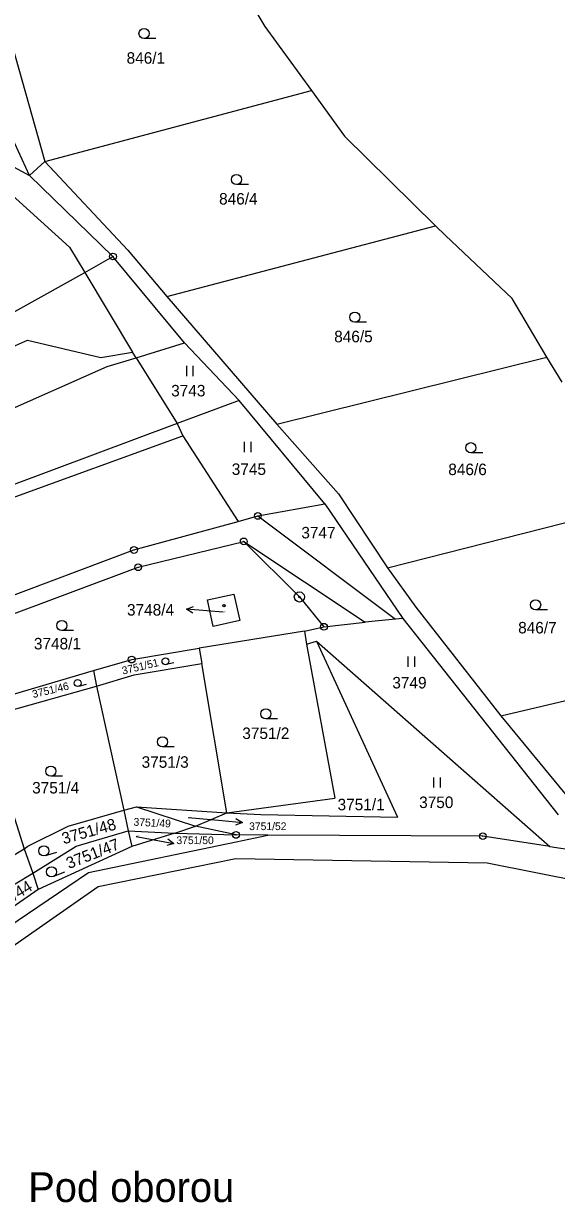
# Model space of a CAD drawing. Extents: x -593183 to -588034, y -1130415 to -1124994.
# Drawn here: x -591847.9 to -591769.2, y -1129181.7 to -1129007.5 of the extents above; entities that cross this region are included whole.
import ezdxf

# ---------------------------------------------------------------- set-up
doc = ezdxf.new("R2010")
doc.units = 0
for name, color, linetype in [('Vrstva 1', 7, 'Continuous'), ('Vrstva 15', 7, 'Continuous'), ('Vrstva 16', 7, 'Continuous'), ('Vrstva 18', 7, 'Continuous'), ('Vrstva 19', 7, 'Continuous'), ('Vrstva 24', 7, 'Continuous'), ('Vrstva 25', 7, 'Continuous'), ('Vrstva 4', 7, 'Continuous')]:
    doc.layers.add(name, color=color, linetype=linetype)

msp = doc.modelspace()

# ---------------------------------------------------------------- linework, layer by layer
at = {"layer": 'Vrstva 1'}
for p, q in [((-591819.31, -1128995.97), (-591812.24, -1129007.95)), ((-591851.46, -1129004.08), (-591844.7, -1129027.89)), ((-591812.24, -1129007.95), (-591805.35, -1129017.39)), ((-591844.7, -1129027.89), (-591805.35, -1129017.39)), ((-591805.35, -1129017.39), (-591800.48, -1129024.13)), ((-591846.97, -1129029.98), (-591849.71, -1129024.03)), ((-591800.48, -1129024.13), (-591787.04, -1129037.41)), ((-591851.83, -1129027.34), (-591846.97, -1129029.98)), ((-591844.7, -1129027.89), (-591846.97, -1129029.98)), ((-591844.7, -1129027.89), (-591832.46, -1129040.99)), ((-591846.97, -1129029.98), (-591834.65, -1129041.93)), ((-591826.71, -1129047.82), (-591787.04, -1129037.41)), ((-591785.53, -1129038.84), (-591787.04, -1129037.41)), ((-591775.7, -1129048.15), (-591785.53, -1129038.84)), ((-591838.82, -1129044.27), (-591834.65, -1129041.93)), ((-591824.1, -1129054.69), (-591834.65, -1129041.93)), ((-591832.46, -1129040.99), (-591826.71, -1129047.82)), ((-591859.07, -1129055.6), (-591838.82, -1129044.27)), ((-591826.71, -1129047.82), (-591810.46, -1129066.71)), ((-591770.59, -1129056.82), (-591775.7, -1129048.15)), ((-591902.96, -1129078.99), (-591847.27, -1129054.28)), ((-591847.27, -1129054.28), (-591836.45, -1129056.83)), ((-591831.23, -1129056.88), (-591824.1, -1129054.69)), ((-591824.1, -1129054.69), (-591816.03, -1129063.18)), ((-591836.45, -1129056.83), (-591831.75, -1129056.04)), ((-591835.52, -1129058.19), (-591831.23, -1129056.88)), ((-591831.23, -1129056.88), (-591831.75, -1129056.04)), ((-591831.23, -1129056.88), (-591825.17, -1129066.6)), ((-591810.46, -1129066.71), (-591770.59, -1129056.82)), ((-591768.29, -1129060.49), (-591770.59, -1129056.82)), ((-591866.99, -1129072.17), (-591835.52, -1129058.19)), ((-591816.03, -1129063.18), (-591825.17, -1129066.6)), ((-591803.35, -1129078.48), (-591816.03, -1129063.18)), ((-591825.17, -1129066.6), (-591849.8, -1129075.82)), ((-591810.46, -1129066.71), (-591801.36, -1129076.97)), ((-591850.06, -1129077.78), (-591824.31, -1129068.41)), ((-591824.31, -1129068.41), (-591816.16, -1129081.06)), ((-591813.26, -1129080.26), (-591803.35, -1129078.48)), ((-591803.35, -1129078.48), (-591791.86, -1129095.42)), ((-591801.36, -1129076.97), (-591794.11, -1129087.93)), ((-591816.16, -1129081.06), (-591813.26, -1129080.26)), ((-591794.11, -1129087.93), (-591757.9, -1129078.7)), ((-591831.55, -1129085.29), (-591816.16, -1129081.06)), ((-591858.74, -1129095.46), (-591831.55, -1129085.29)), ((-591830.93, -1129087.84), (-591815.34, -1129084.02)), ((-591815.34, -1129084.02), (-591807.12, -1129092.23)), ((-591857.55, -1129097.77), (-591830.93, -1129087.84)), ((-591794.11, -1129087.93), (-591789.94, -1129093.75)), ((-591820.7, -1129092.67), (-591816.79, -1129091.8)), ((-591816.79, -1129091.8), (-591815.92, -1129095.71)), ((-591807.12, -1129092.23), (-591803.49, -1129096.63)), ((-591819.83, -1129096.58), (-591820.7, -1129092.67)), ((-591789.94, -1129093.75), (-591777.39, -1129109.79)), ((-591815.92, -1129095.71), (-591819.83, -1129096.58)), ((-591792.9, -1129095.53), (-591797.38, -1129095.98)), ((-591791.86, -1129095.42), (-591792.9, -1129095.53)), ((-591791.86, -1129095.42), (-591768.91, -1129124.41)), ((-591806.37, -1129097.27), (-591821.9, -1129099.8)), ((-591806.37, -1129097.27), (-591803.49, -1129096.63)), ((-591806.37, -1129097.27), (-591806.05, -1129099.2)), ((-591803.49, -1129096.63), (-591797.38, -1129095.98)), ((-591806.05, -1129099.2), (-591804.59, -1129098.76)), ((-591806.05, -1129099.2), (-591801.9, -1129121.97)), ((-591804.59, -1129098.76), (-591792.64, -1129124.79)), ((-591804.59, -1129098.76), (-591770.15, -1129129.11)), ((-591831.89, -1129101.48), (-591821.9, -1129099.8)), ((-591821.9, -1129099.8), (-591821.53, -1129102.07)), ((-591837.52, -1129103.11), (-591831.89, -1129101.48)), ((-591831.5, -1129103.75), (-591821.53, -1129102.07)), ((-591817.85, -1129124.12), (-591821.53, -1129102.07)), ((-591777.39, -1129109.79), (-591747.44, -1129102.68)), ((-591850.65, -1129106.97), (-591837.52, -1129103.11)), ((-591837.52, -1129103.11), (-591837.07, -1129105.39)), ((-591837.07, -1129105.39), (-591831.5, -1129103.75)), ((-591850.03, -1129109.07), (-591837.07, -1129105.39)), ((-591837.07, -1129105.39), (-591833.03, -1129123.75)), ((-591777.39, -1129109.79), (-591766.8, -1129122.63)), ((-591853.76, -1129110.61), (-591847.75, -1129129.43)), ((-591817.85, -1129124.12), (-591801.9, -1129121.97)), ((-591841.27, -1129126.11), (-591833.03, -1129123.75)), ((-591833.03, -1129123.75), (-591831.16, -1129123.23)), ((-591833.03, -1129123.75), (-591832.39, -1129126.78)), ((-591831.16, -1129123.23), (-591822.45, -1129126.11)), ((-591831.16, -1129123.23), (-591817.85, -1129124.12)), ((-591822.45, -1129126.11), (-591817.85, -1129124.12)), ((-591817.85, -1129124.12), (-591812.81, -1129124.39)), ((-591812.81, -1129124.39), (-591792.64, -1129124.79)), ((-591847.21, -1129129.04), (-591841.27, -1129126.11)), ((-591840.11, -1129129.07), (-591832.39, -1129126.78)), ((-591832.39, -1129126.78), (-591825.5, -1129127.11)), ((-591832.39, -1129126.78), (-591831.88, -1129129.09)), ((-591825.5, -1129127.11), (-591831.88, -1129129.09)), ((-591825.5, -1129127.11), (-591816.48, -1129127.39)), ((-591816.48, -1129127.39), (-591822.45, -1129126.11)), ((-591847.75, -1129129.43), (-591847.21, -1129129.04)), ((-591838.25, -1129132.93), (-591816.48, -1129128.39)), ((-591811.8, -1129127.41), (-591816.48, -1129127.39)), ((-591816.48, -1129128.39), (-591811.8, -1129127.41)), ((-591780.03, -1129127.57), (-591811.8, -1129127.41)), ((-591770.15, -1129129.11), (-591780.03, -1129127.57)), ((-591859.68, -1129136.51), (-591847.75, -1129129.43)), ((-591847.75, -1129129.43), (-591846.51, -1129133.03)), ((-591846.51, -1129133.03), (-591840.11, -1129129.07)), ((-591831.88, -1129129.09), (-591845.71, -1129135.48)), ((-591770.15, -1129129.11), (-591762.53, -1129130.29)), ((-591836.85, -1129135), (-591816.5, -1129130.89)), ((-591816.5, -1129130.89), (-591779.38, -1129131.53)), ((-591779.38, -1129131.53), (-591758.42, -1129135.66)), ((-591865.61, -1129151.46), (-591838.25, -1129132.93)), ((-591858.06, -1129140.04), (-591846.51, -1129133.03)), ((-591846.51, -1129133.03), (-591845.71, -1129135.48)), ((-591863.93, -1129153.94), (-591836.85, -1129135)), ((-591845.71, -1129135.48), (-591856.62, -1129143.03))]:
    msp.add_line(p, q, dxfattribs=at)
at = {"layer": 'Vrstva 16'}
for p, q in [((-591818.4, -1129094.48), (-591820.81, -1129094.28)), ((-591823.55, -1129124.82), (-591818.53, -1129125.27)), ((-591831.24, -1129127.62), (-591828.59, -1129128.11))]:
    msp.add_line(p, q, dxfattribs=at)
at = {"layer": 'Vrstva 24'}
for centre, radius in [((-591834.65, -1129041.93), 0.5), ((-591834.65, -1129041.93), 0.0327), ((-591813.26, -1129080.26), 0.5), ((-591813.26, -1129080.26), 0.0327), ((-591815.34, -1129084.02), 0.5), ((-591831.55, -1129085.29), 0.5), ((-591831.55, -1129085.29), 0.0327), ((-591815.34, -1129084.02), 0.0327), ((-591830.93, -1129087.84), 0.5), ((-591830.93, -1129087.84), 0.0327), ((-591807.12, -1129092.23), 0.75), ((-591807.12, -1129092.23), 0.0903), ((-591803.49, -1129096.63), 0.5), ((-591803.49, -1129096.63), 0.0327), ((-591831.89, -1129101.48), 0.5), ((-591831.89, -1129101.48), 0.0327), ((-591816.48, -1129127.39), 0.5), ((-591780.03, -1129127.57), 0.5), ((-591816.48, -1129127.39), 0.0327), ((-591780.03, -1129127.57), 0.0327)]:
    msp.add_circle(centre, radius, dxfattribs=at)
at = {"layer": 'Vrstva 25'}
for p, q in [((-591828.31, -1129009.72), (-591830.06, -1129009.72)), ((-591814.65, -1129031.29), (-591816.4, -1129031.29)), ((-591797.19, -1129051.64), (-591798.94, -1129051.64)), ((-591823.81, -1129058.1), (-591823.81, -1129059.6)), ((-591822.79, -1129059.6), (-591822.79, -1129058.1)), ((-591815.27, -1129069.33), (-591815.27, -1129070.83)), ((-591814.24, -1129070.83), (-591814.24, -1129069.33)), ((-591780.04, -1129070.93), (-591781.79, -1129070.93)), ((-591820.81, -1129094.28), (-591823.8, -1129094.03)), ((-591770.48, -1129094.15), (-591772.23, -1129094.15)), ((-591840.46, -1129097.2), (-591842.21, -1129097.2)), ((-591791.11, -1129101.05), (-591791.11, -1129102.55)), ((-591790.09, -1129102.55), (-591790.09, -1129101.05)), ((-591825.64, -1129101.94), (-591826.78, -1129102.23)), ((-591838.61, -1129105.15), (-591839.75, -1129105.44)), ((-591810.33, -1129110.24), (-591812.08, -1129110.24)), ((-591825.6, -1129114.38), (-591827.35, -1129114.38)), ((-591842.09, -1129118.71), (-591843.84, -1129118.71)), ((-591787.31, -1129118.89), (-591787.31, -1129120.39)), ((-591786.29, -1129120.39), (-591786.29, -1129118.89)), ((-591818.53, -1129125.27), (-591815.54, -1129125.54)), ((-591828.59, -1129128.11), (-591825.64, -1129128.66)), ((-591842.98, -1129129.98), (-591844.66, -1129130.46)), ((-591841.82, -1129132.91), (-591843.45, -1129133.55))]:
    msp.add_line(p, q, dxfattribs=at)
for points in [[(-591822.84, -1129094.61), (-591823.8, -1129094.03), (-591822.76, -1129093.62)], [(-591816.49, -1129124.95), (-591815.54, -1129125.54), (-591816.58, -1129125.95)], [(-591826.53, -1129127.98), (-591825.64, -1129128.66), (-591826.71, -1129128.97)]]:
    msp.add_lwpolyline(points, dxfattribs=at)
for centre, radius in [((-591830.06, -1129008.97), 0.75), ((-591816.4, -1129030.54), 0.75), ((-591798.94, -1129050.89), 0.75), ((-591781.79, -1129070.18), 0.75), ((-591818.26, -1129093.52), 0.175), ((-591818.26, -1129093.52), 0.15), ((-591772.23, -1129093.4), 0.75), ((-591842.21, -1129096.45), 0.75), ((-591826.9, -1129101.74), 0.503), ((-591839.87, -1129104.95), 0.503), ((-591812.08, -1129109.49), 0.75), ((-591827.35, -1129113.63), 0.75), ((-591843.84, -1129117.96), 0.75), ((-591844.87, -1129129.74), 0.75), ((-591843.73, -1129132.85), 0.75)]:
    msp.add_circle(centre, radius, dxfattribs=at)
at = {"layer": 'Vrstva 4'}
for p, q in [((-591849.56, -1129032.85), (-591841.07, -1129040.53)), ((-591841.07, -1129040.53), (-591838.82, -1129044.27)), ((-591838.82, -1129044.27), (-591831.75, -1129056.04)), ((-591825.17, -1129066.6), (-591824.31, -1129068.41)), ((-591813.26, -1129080.26), (-591792.9, -1129095.53)), ((-591815.34, -1129084.02), (-591797.38, -1129095.98)), ((-591825.5, -1129127.11), (-591822.45, -1129126.11))]:
    msp.add_line(p, q, dxfattribs=at)

# ---------------------------------------------------------------- texts
at = {"layer": 'Vrstva 15'}
msp.add_text('Pod oborou', height=4.4, dxfattribs=at).set_placement((-591847.17, -1129181.63))
at = {"layer": 'Vrstva 16'}
for s, height, p in [('3748/4', 1.7, (-591832.58, -1129094.98)), ('3751/52', 1.14, (-591814.54, -1129126.68)), ('3751/50', 1.14, (-591825.28, -1129128.75))]:
    msp.add_text(s, height=height, dxfattribs=at).set_placement(p)
at = {"layer": 'Vrstva 18'}
for s, height, p in [('846/1', 1.7, (-591832.64, -1129013.44)), ('846/4', 1.7, (-591818.98, -1129034.25)), ('846/5', 1.7, (-591801.98, -1129054.6)), ('3743', 1.7, (-591826.06, -1129062.6)), ('3745', 1.7, (-591817.11, -1129074.2)), ('846/6', 1.7, (-591785.13, -1129074.23)), ('3747', 1.7, (-591806.83, -1129083.58)), ('846/7', 1.7, (-591774.81, -1129097.62)), ('3748/1', 1.7, (-591846.33, -1129099.98)), ('3749', 1.7, (-591793.39, -1129105.75)), ('3751/2', 1.7, (-591815.55, -1129113.22)), ('3751/3', 1.7, (-591830.42, -1129117.47)), ('3751/4', 1.7, (-591846.59, -1129121.27)), ('3751/1', 1.7, (-591801.48, -1129123.75)), ('3750', 1.7, (-591789.43, -1129123.42)), ('3751/52', 0.1, (-591823.55, -1129124.82)), ('3751/50', 0.1, (-591831.24, -1129127.62))]:
    msp.add_text(s, height=height, dxfattribs=at).set_placement(p)
for s, height, rotation, p in [('3751/51', 1.14, 13.4743, (-591833.18, -1129103.71)), ('3751/46', 1.14, 13.5705, (-591846.43, -1129107.18)), ('3751/48', 1.7, 15.8928, (-591841.94, -1129128.79)), ('3751/49', 1.14, 357.1375, (-591831.64, -1129126.02)), ('3751/47', 1.7, 21.5686, (-591841.16, -1129132.45)), ('3751/44', 1.7, 31.1672, (-591853.42, -1129139.72))]:
    msp.add_text(s, height=height, rotation=rotation, dxfattribs=at).set_placement(p)
at = {"layer": 'Vrstva 19'}
msp.add_text('3748/4', height=0.1, dxfattribs=at).set_placement((-591818.4, -1129094.48))

doc.saveas('drawing.dxf')
